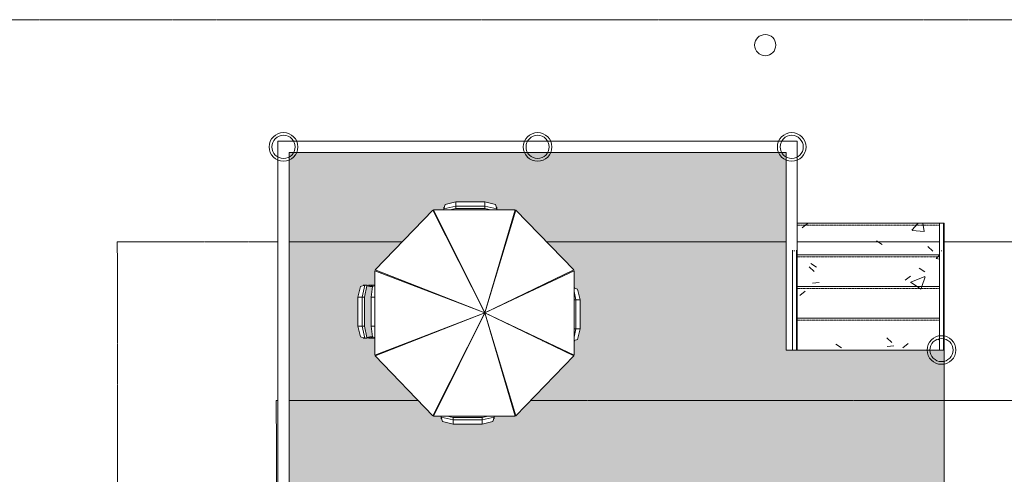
# Model space of a CAD drawing. Header units: inches. Extents: x -4136 to 1945, y -6639 to 12387.
# Tile 655 of 656: x -634 to -262, y 12097 to 12269. Entities that reach past the tile are written whole.
import ezdxf

# ---------------------------------------------------------------- set-up
doc = ezdxf.new("R2010")
doc.units = ezdxf.units.IN
doc.header["$MEASUREMENT"] = 0
for name, pattern in [('Double Dash 3_8_', [1, 0.375, -0.125, 0.125, -0.125, 0.125, -0.125]), ('Overhead 1_16_', [0.101562, 0.0625, -0.039062]), ('Trazo doble', [1.6875, 0.625, -0.1875, 0.25, -0.1875, 0.25, -0.1875])]:
    doc.linetypes.add(name, pattern=pattern)
for name, color, linetype, lineweight in [('A-FLOR', 7, 'Continuous', 9), ('A-FLOR-HRAL', 7, 'Continuous', 9), ('A-FLOR-PATT', 7, 'Continuous', 50), ('A-WALL', 7, 'Continuous', 9), ('C-PROP-LINE', 7, 'Trazo doble', 18), ('E-LITE-EQPM', 7, 'Continuous', 9), ('L-SITE', 7, 'Continuous', 9), ('S-FNDN', 7, 'Continuous', 9), ('S-STRS', 7, 'Continuous', 9)]:
    doc.layers.add(name, color=color, linetype=linetype, lineweight=lineweight)
pattern_1 = [(50, (0, 0), (55.0854, -4.81984), [5.76, -63.36]), (355, (0, 0), (-10.6557, 57.76853), [4.608, -50.688]), (100.451, (4.59, -0.4), (44.42947, 52.94866), [4.895, -53.848]), (46.184, (0, 15.36), (81.96444, -12.71212), [8.64, -95.04]), (96.636, (6.83, 14.3), (71.7815, 74.8124), [7.343, -80.772]), (351.184, (0, 15.36), (71.78195, 74.81243), [6.912, -76.032]), (21, (7.68, 11.52), (45.84207, -30.92146), [5.76, -63.36]), (326, (7.68, 11.52), (18.68706, 55.69148), [4.608, -50.688]), (71.451, (11.5, 8.943), (64.5289, 24.7701), [4.895, -53.848]), (37.5, (0, 0), (0.933895, 25.566816), [2.534, -47.539, 2.534, -48.922, -50.88]), (37.5, (0, 0), (0.933895, 25.566816), [-101.53, 2.534, -48.346]), (7.5, (0, 0), (20.20404, 30.2913), [2.534, -26.803, 2.534, -46.387, -19.392]), (7.5, (0, 0), (20.20404, 30.2913), [-78.259, 2.534, -16.858]), (327.5, (-17.126, 0), (40.997785, -1.732403), [2.534, -16.666, 2.534, -57.37, -79.488]), (327.5, (-17.126, 0), (40.997785, -1.732403), [-79.104, 2.534, -76.954]), (317.5, (-24.806, 0), (44.78888, 7.68784), [2.534, -22.426, 2.534, -37.248, -56.448]), (317.5, (-24.806, 0), (44.78888, 7.68784), [-64.742, 2.534, -53.914])]

# ---------------------------------------------------------------- blocks, each defined once
blk = doc.blocks.new('Family - ___-1878357-DIAMOND PIERS')
at = {"layer": 'C-PROP-LINE', "color": 254, "linetype": 'Double Dash 3_8_', "lineweight": 13, "true_color": 0xcccccc}
for p, q in [((-3989.61, 12268.69), (-1706.38, 12268.69)), ((-3929.52, 12184.69), (-3928.74, 11434.74)), ((-3929.52, 12184.69), (-3868.85, 12184.69)), ((-3864.6, 12184.69), (-3821.84, 12184.69)), ((-3782.71, 12184.69), (-3782.51, 12184.69)), ((-3767.33, 12184.69), (-3676.85, 12184.69)), ((-3672.6, 12184.69), (-3618.87, 12184.69)), ((-3617.37, 12184.69), (-2964.07, 12184.69)), ((-3869.45, 12124.69), (-3868.29, 11013.11)), ((-3869.45, 12124.69), (-3868.85, 12124.69)), ((-3864.6, 12124.69), (-3815.86, 12124.69)), ((-3807.35, 12124.69), (-3807.14, 12124.69)), ((-3780.89, 12124.69), (-3780.64, 12124.69)), ((-3773.31, 12124.69), (-2779.64, 12124.69))]:
    blk.add_line(p, q, dxfattribs=at)
blk = doc.blocks.new('Outdoor Table01 - 02ZUTB01_dwg-1294291-DIAMOND PIERS')
at = {"layer": 'L-SITE', "color": 254, "true_color": 0xcccccc}
for p, q in [((-11, 40.99), (-11.5, 39.37)), ((-7, 41.99), (-11, 40.99)), ((-7, 41.99), (4, 41.99)), ((-7, 41.99), (-7, 40.37)), ((4, 41.99), (8, 40.99)), ((4, 41.99), (4, 40.37)), ((8.5, 39.37), (8, 40.99)), ((-37.47, 16.26), (-15.64, 38.89)), ((4, 0), (-15.64, 38.89)), ((-15.38, 39), (4, 0)), ((-15.38, 39), (15.49, 39)), ((-7, 40.37), (-11.5, 39.37)), ((-11.42, 39.62), (-11.5, 40)), ((-11.5, 39.5), (-11.5, 40)), ((-11.5, 39.37), (-11.5, 39)), ((-11.42, 39), (-11.46, 39.24)), ((-7, 39.5), (-9.25, 39)), ((-7, 40.37), (4, 40.37)), ((-7, 40.37), (-7, 39.5)), ((4, 39.5), (-7, 39.5)), ((4, 40.37), (8.5, 39.37)), ((4, 40.37), (4, 39.5)), ((6.25, 39), (4, 39.5)), ((4, 0), (15.49, 39)), ((4, 0), (15.74, 38.89)), ((8.5, 40), (8.42, 39.62)), ((8.46, 39.24), (8.42, 39)), ((8.5, 39.5), (8.5, 40)), ((8.5, 39.37), (8.5, 39)), ((15.74, 38.89), (37.57, 16.26)), ((-11.5, 30.7), (-11.5, 31.19)), ((-7.56, 23.27), (-7.74, 23.24)), ((10.22, 20.61), (10.1, 20.71)), ((4, 0), (-37.57, 16)), ((-37.57, -16), (-37.57, 16)), ((4, 0), (-37.47, 16.26)), ((4, 0), (37.57, 16.26)), ((4, 0), (37.68, 16)), ((37.68, 16), (37.68, -16)), ((-43.99, 6), (-42.99, 10)), ((-41.37, 10.5), (-42.99, 10)), ((-42.37, 6), (-41.37, 10.5)), ((-41.5, 10.5), (-42, 10.5)), ((-42, 10.5), (-41.62, 10.42)), ((-40.56, 10.23), (-41.5, 6)), ((-41.37, 10.5), (-40.5, 10.5)), ((-38.5, 10), (-41.24, 10.46)), ((-40.56, 10.21), (-39.5, 10)), ((-40.5, 10.5), (-40.54, 10.34)), ((-39.7, 10.2), (-40, 10.5)), ((-40, 10.5), (-39, 10.5)), ((-38.5, 10), (-39.5, 10)), ((-38.5, 10), (-39, 10.5)), ((-39, 10.5), (-37.57, 10.5)), ((-39, 10.5), (-37.57, 10.5)), ((-38.5, 10), (-39, 6)), ((-37.57, 10.31), (-38.5, 10)), ((-23.32, 10.71), (-23.39, 10.54)), ((20.51, 7.84), (20.45, 7.97)), ((23.61, 9.5), (24, 9.5)), ((37.68, 9.44), (38, 9.5)), ((37.68, 9.5), (38, 9.5)), ((38.99, 9), (37.68, 9.4)), ((38.37, 5), (37.68, 8.11)), ((38.99, 9), (39.99, 5)), ((-43.99, -5), (-43.99, 6)), ((-43.99, 6), (-42.37, 6)), ((-42.37, -5), (-42.37, 6)), ((-42.37, 6), (-41.5, 6)), ((-41.5, 6), (-41.5, -5)), ((-39, 6), (-39, -5)), ((-37.57, 6), (-39, 6)), ((38.37, 5), (37.68, 5)), ((39.99, 5), (38.37, 5)), ((38.37, 5), (38.37, -6)), ((39.99, 5), (39.99, -6)), ((4, 0), (-37.57, -16)), ((4, 0), (-37.47, -16.26)), ((4, 0), (-15.64, -38.89)), ((4, 0), (-15.38, -39)), ((4, 0), (15.49, -39)), ((4, 0), (37.68, -16)), ((4, 0), (37.57, -16.26)), ((4, 0), (15.74, -38.89)), ((-43.99, -5), (-42.99, -9)), ((-43.99, -5), (-42.37, -5)), ((-42.37, -5), (-41.37, -9.5)), ((-42.37, -5), (-41.5, -5)), ((-41.5, -5), (-40.56, -9.23)), ((-39, -5), (-38.5, -9)), ((-39, -5), (-37.57, -5)), ((38.37, -6), (37.68, -9.11)), ((38.37, -6), (37.68, -6)), ((39.99, -6), (38.37, -6)), ((39.99, -6), (38.99, -10)), ((-42.99, -9), (-41.37, -9.5)), ((-41.62, -9.42), (-42, -9.5)), ((-41.5, -9.5), (-42, -9.5)), ((-41.37, -9.5), (-40.5, -9.5)), ((-38.5, -9), (-41.24, -9.46)), ((-39.5, -9), (-40.56, -9.21)), ((-40.54, -9.34), (-40.5, -9.5)), ((-40, -9.5), (-39.7, -9.2)), ((-39, -9.5), (-40, -9.5)), ((-39.5, -9), (-38.5, -9)), ((-39, -9.5), (-38.5, -9)), ((-37.57, -9.5), (-39, -9.5)), ((-37.57, -9.5), (-39, -9.5)), ((-37.57, -9.31), (-38.5, -9)), ((-23.39, -10.54), (-23.32, -10.71)), ((20.45, -7.97), (20.51, -7.84)), ((25.68, -10.5), (26.1, -10.5)), ((38.99, -10), (37.68, -10.4)), ((38, -10.5), (37.68, -10.44)), ((37.68, -10.5), (38, -10.5)), ((-15.64, -38.89), (-37.47, -16.26)), ((37.57, -16.26), (15.74, -38.89)), ((10.1, -20.71), (10.22, -20.61)), ((-8, -23.77), (-8, -24.14)), ((-7.74, -23.24), (-7.56, -23.27)), ((-12.5, -32.68), (-12.5, -33.2)), ((15.49, -39), (-15.38, -39)), ((-12.5, -39.37), (-12.5, -39)), ((-12, -40.99), (-12.5, -39.37)), ((-8, -40.37), (-12.5, -39.37)), ((-12.5, -39.5), (-12.5, -40)), ((-12.5, -40), (-12.42, -39.62)), ((-12.42, -39), (-12.46, -39.24)), ((-10.25, -39), (-8, -39.5)), ((-8, -39.5), (3, -39.5)), ((-8, -40.37), (-8, -39.5)), ((3, -40.37), (-8, -40.37)), ((-8, -41.99), (-8, -40.37)), ((3, -39.5), (5.25, -39)), ((3, -40.37), (7.5, -39.37)), ((3, -40.37), (3, -39.5)), ((3, -41.99), (3, -40.37)), ((7, -40.99), (7.5, -39.37)), ((7.42, -39), (7.46, -39.24)), ((7.42, -39.62), (7.5, -40)), ((7.5, -39.37), (7.5, -39)), ((7.5, -39.5), (7.5, -39.5)), ((7.5, -39.5), (7.5, -40)), ((-8, -41.99), (-12, -40.99)), ((3, -41.99), (-8, -41.99)), ((7, -40.99), (3, -41.99))]:
    blk.add_line(p, q, dxfattribs=at)
blk = doc.blocks.new('Outdoor Table01 - Outdoor Table01-1294297-DIAMOND PIERS')
blk.add_blockref('Outdoor Table01 - 02ZUTB01_dwg-1294291-DIAMOND PIERS', (0, 0))
blk = doc.blocks.new('Tipo de barandal superior - Barandal superior_interno_-1916969-DIAMOND PIERS')
at = {"layer": 'A-FLOR-HRAL', "color": 254, "true_color": 0xcccccc}
for p, q in [((-3674.47, 12181.56), (-3674.47, 12179.62)), ((-3672.97, 12179.62), (-3672.97, 12181.56))]:
    blk.add_line(p, q, dxfattribs=at)
at = {"layer": 'A-FLOR-HRAL', "color": 254, "true_color": 0xcccccc, "flags": 128}
blk.add_lwpolyline([(-3673.58, 12181.27), (-3673.72, 12181.3), (-3673.87, 12181.27)], dxfattribs=at)
blk = doc.blocks.new('Tipo de barandal superior - Barandal superior_interno_-V4-DIAMOND PIERS')
at = {"layer": 'A-FLOR-HRAL', "color": 254, "true_color": 0xcccccc}
for p, q in [((-3674.47, 12181.3), (-3674.47, 12143.79)), ((-3672.97, 12181.3), (-3672.97, 12143.79)), ((-3672.97, 12143.79), (-3674.47, 12143.79))]:
    blk.add_line(p, q, dxfattribs=at)
blk = doc.blocks.new('Tipo de barandal superior - Barandal superior_interno_-1916980-DIAMOND PIERS')
at = {"layer": 'A-FLOR-HRAL', "color": 254, "true_color": 0xcccccc}
for p, q in [((-3618.87, 12191.79), (-3618.87, 12179.62)), ((-3617.37, 12179.62), (-3617.37, 12191.79))]:
    blk.add_line(p, q, dxfattribs=at)
at = {"layer": 'A-FLOR-HRAL', "color": 254, "true_color": 0xcccccc, "flags": 128}
blk.add_lwpolyline([(-3617.98, 12181.27), (-3618.12, 12181.3), (-3618.27, 12181.27)], dxfattribs=at)
blk = doc.blocks.new('Tipo de barandal superior - Barandal superior_interno_-V5-DIAMOND PIERS')
at = {"layer": 'A-FLOR-HRAL', "color": 254, "true_color": 0xcccccc}
for p, q in [((-3617.37, 12191.79), (-3618.87, 12191.79)), ((-3618.87, 12191.79), (-3618.87, 12143.79)), ((-3617.37, 12191.79), (-3617.37, 12143.79)), ((-3617.37, 12143.79), (-3618.87, 12143.79))]:
    blk.add_line(p, q, dxfattribs=at)
blk = doc.blocks.new('Pathway_Cooper_McGraw-Edison _BSC-BRC_Round - Pathway_Cooper_McGraw-Edison _BSC-BRC_Round-2028611-DIAMOND PIERS')
at = {"layer": 'E-LITE-EQPM', "color": 254, "true_color": 0xcccccc}
for start, end in [(360, 180), (180, 360)]:
    blk.add_arc((0, 0), 4, start, end, dxfattribs=at)
blk = doc.blocks.new('CTR - 1st Phase - Shell_rvt-2-DIAMOND PIERS')
at = {"layer": 'A-FLOR-PATT', "lineweight": 9, "true_color": 0xd7d7d7}
h = blk.add_hatch(dxfattribs=at)
h.set_pattern_fill('FP_33', color=254, style=0, pattern_type=2)
h.set_pattern_definition([(0, (-2997.02, 11101.99), (-120, 76.8), [0.392, -119.607]), (0, (-2997.02, 11102.386), (-120, 76.8), [0.392, -119.607]), (0, (-2997.02, 11111.59), (-120, 76.8), [0.392, -119.607]), (0, (-2997.02, 11111.986), (-120, 76.8), [0.392, -119.607]), (0, (-2997.02, 11121.19), (-120, 76.8), [0.392, -119.607]), (0, (-2997.02, 11121.586), (-120, 76.8), [0.392, -119.607]), (0, (-2997.02, 11130.79), (-120, 76.8), [0.392, -119.607]), (0, (-2997.02, 11131.186), (-120, 76.8), [0.392, -119.607]), (0, (-2997.02, 11140.39), (-120, 76.8), [0.392, -119.607]), (0, (-2997.02, 11140.786), (-120, 76.8), [0.392, -119.607]), (0, (-2997.02, 11149.99), (-120, 76.8), [0.392, -119.607]), (0, (-2997.02, 11150.386), (-120, 76.8), [0.392, -119.607]), (0, (-2997.02, 11159.59), (-120, 76.8), [0.392, -119.607]), (0, (-2997.02, 11159.986), (-120, 76.8), [0.392, -119.607]), (0, (-2997.02, 11169.19), (-120, 76.8), [0.392, -119.607]), (0, (-2997.02, 11169.586), (-120, 76.8), [0.392, -119.607]), (0, (-2977.02, 11101.99), (-120, 76.8), [0.392, -119.607]), (0, (-2977.02, 11102.386), (-120, 76.8), [0.392, -119.607]), (0, (-2977.02, 11111.59), (-120, 76.8), [0.392, -119.607]), (0, (-2977.02, 11111.986), (-120, 76.8), [0.392, -119.607]), (0, (-2977.02, 11121.19), (-120, 76.8), [0.392, -119.607]), (0, (-2977.02, 11121.586), (-120, 76.8), [0.392, -119.607]), (0, (-2977.02, 11130.79), (-120, 76.8), [0.392, -119.607]), (0, (-2977.02, 11131.186), (-120, 76.8), [0.392, -119.607]), (0, (-2977.02, 11140.39), (-120, 76.8), [0.392, -119.607]), (0, (-2977.02, 11140.786), (-120, 76.8), [0.392, -119.607]), (0, (-2977.02, 11149.99), (-120, 76.8), [0.392, -119.607]), (0, (-2977.02, 11150.386), (-120, 76.8), [0.392, -119.607]), (0, (-2977.02, 11159.59), (-120, 76.8), [0.392, -119.607]), (0, (-2977.02, 11159.986), (-120, 76.8), [0.392, -119.607]), (0, (-2977.02, 11169.19), (-120, 76.8), [0.392, -119.607]), (0, (-2977.02, 11169.586), (-120, 76.8), [0.392, -119.607]), (0, (-2957.02, 11101.99), (-120, 76.8), [0.392, -119.607]), (0, (-2957.02, 11102.386), (-120, 76.8), [0.392, -119.607]), (0, (-2957.02, 11111.59), (-120, 76.8), [0.392, -119.607]), (0, (-2957.02, 11111.986), (-120, 76.8), [0.392, -119.607]), (0, (-2957.02, 11121.19), (-120, 76.8), [0.392, -119.607]), (0, (-2957.02, 11121.586), (-120, 76.8), [0.392, -119.607]), (0, (-2957.02, 11130.79), (-120, 76.8), [0.392, -119.607]), (0, (-2957.02, 11131.186), (-120, 76.8), [0.392, -119.607]), (0, (-2957.02, 11140.39), (-120, 76.8), [0.392, -119.607]), (0, (-2957.02, 11140.786), (-120, 76.8), [0.392, -119.607]), (0, (-2957.02, 11149.99), (-120, 76.8), [0.392, -119.607]), (0, (-2957.02, 11150.386), (-120, 76.8), [0.392, -119.607]), (0, (-2957.02, 11159.59), (-120, 76.8), [0.392, -119.607]), (0, (-2957.02, 11159.986), (-120, 76.8), [0.392, -119.607]), (0, (-2957.02, 11169.19), (-120, 76.8), [0.392, -119.607]), (0, (-2957.02, 11169.586), (-120, 76.8), [0.392, -119.607]), (0, (-2937.02, 11101.99), (-120, 76.8), [0.392, -119.607]), (0, (-2937.02, 11102.386), (-120, 76.8), [0.392, -119.607]), (0, (-2937.02, 11111.59), (-120, 76.8), [0.392, -119.607]), (0, (-2937.02, 11111.986), (-120, 76.8), [0.392, -119.607]), (0, (-2937.02, 11121.19), (-120, 76.8), [0.392, -119.607]), (0, (-2937.02, 11121.586), (-120, 76.8), [0.392, -119.607]), (0, (-2937.02, 11130.79), (-120, 76.8), [0.392, -119.607]), (0, (-2937.02, 11131.186), (-120, 76.8), [0.392, -119.607]), (0, (-2937.02, 11140.39), (-120, 76.8), [0.392, -119.607]), (0, (-2937.02, 11140.786), (-120, 76.8), [0.392, -119.607]), (0, (-2937.02, 11149.99), (-120, 76.8), [0.392, -119.607]), (0, (-2937.02, 11150.386), (-120, 76.8), [0.392, -119.607]), (0, (-2937.02, 11159.59), (-120, 76.8), [0.392, -119.607]), (0, (-2937.02, 11159.986), (-120, 76.8), [0.392, -119.607]), (0, (-2937.02, 11169.19), (-120, 76.8), [0.392, -119.607]), (0, (-2937.02, 11169.586), (-120, 76.8), [0.392, -119.607]), (0, (-2917.02, 11101.99), (-120, 76.8), [0.392, -119.607]), (0, (-2917.02, 11102.386), (-120, 76.8), [0.392, -119.607]), (0, (-2917.02, 11111.59), (-120, 76.8), [0.392, -119.607]), (0, (-2917.02, 11111.986), (-120, 76.8), [0.392, -119.607]), (0, (-2917.02, 11121.19), (-120, 76.8), [0.392, -119.607]), (0, (-2917.02, 11121.586), (-120, 76.8), [0.392, -119.607]), (0, (-2917.02, 11130.79), (-120, 76.8), [0.392, -119.607]), (0, (-2917.02, 11131.186), (-120, 76.8), [0.392, -119.607]), (0, (-2917.02, 11140.39), (-120, 76.8), [0.392, -119.607]), (0, (-2917.02, 11140.786), (-120, 76.8), [0.392, -119.607]), (0, (-2917.02, 11149.99), (-120, 76.8), [0.392, -119.607]), (0, (-2917.02, 11150.386), (-120, 76.8), [0.392, -119.607]), (0, (-2917.02, 11159.59), (-120, 76.8), [0.392, -119.607]), (0, (-2917.02, 11159.986), (-120, 76.8), [0.392, -119.607]), (0, (-2917.02, 11169.19), (-120, 76.8), [0.392, -119.607]), (0, (-2917.02, 11169.586), (-120, 76.8), [0.392, -119.607]), (0, (-2897.02, 11101.99), (-120, 76.8), [0.392, -119.607]), (0, (-2897.02, 11102.386), (-120, 76.8), [0.392, -119.607]), (0, (-2897.02, 11111.59), (-120, 76.8), [0.392, -119.607]), (0, (-2897.02, 11111.986), (-120, 76.8), [0.392, -119.607]), (0, (-2897.02, 11121.19), (-120, 76.8), [0.392, -119.607]), (0, (-2897.02, 11121.586), (-120, 76.8), [0.392, -119.607]), (0, (-2897.02, 11130.79), (-120, 76.8), [0.392, -119.607]), (0, (-2897.02, 11131.186), (-120, 76.8), [0.392, -119.607]), (0, (-2897.02, 11140.39), (-120, 76.8), [0.392, -119.607]), (0, (-2897.02, 11140.786), (-120, 76.8), [0.392, -119.607]), (0, (-2897.02, 11149.99), (-120, 76.8), [0.392, -119.607]), (0, (-2897.02, 11150.386), (-120, 76.8), [0.392, -119.607]), (0, (-2897.02, 11159.59), (-120, 76.8), [0.392, -119.607]), (0, (-2897.02, 11159.986), (-120, 76.8), [0.392, -119.607]), (0, (-2897.02, 11169.19), (-120, 76.8), [0.392, -119.607]), (0, (-2897.02, 11169.586), (-120, 76.8), [0.392, -119.607]), (90, (-3003.47, 11116.59), (-120, 7e-15), [9.6, -67.2]), (90, (-2997.02, 11101.99), (-120, 7e-15), [0.392, -76.407]), (90, (-2997.02, 11111.59), (-120, 7e-15), [0.392, -76.407]), (90, (-2997.02, 11121.19), (-120, 7e-15), [0.392, -76.407]), (90, (-2997.02, 11130.79), (-120, 7e-15), [0.392, -76.407]), (90, (-2997.02, 11140.39), (-120, 7e-15), [0.392, -76.407]), (90, (-2997.02, 11149.99), (-120, 7e-15), [0.392, -76.407]), (90, (-2997.02, 11159.59), (-120, 7e-15), [0.392, -76.407]), (90, (-2997.02, 11169.19), (-120, 7e-15), [0.392, -76.407]), (90, (-2996.63, 11101.99), (-120, 7e-15), [0.392, -76.407]), (90, (-2996.63, 11111.59), (-120, 7e-15), [0.392, -76.407]), (90, (-2996.63, 11121.19), (-120, 7e-15), [0.392, -76.407]), (90, (-2996.63, 11130.79), (-120, 7e-15), [0.392, -76.407]), (90, (-2996.63, 11140.39), (-120, 7e-15), [0.392, -76.407]), (90, (-2996.63, 11149.99), (-120, 7e-15), [0.392, -76.407]), (90, (-2996.63, 11159.59), (-120, 7e-15), [0.392, -76.407]), (90, (-2996.63, 11169.19), (-120, 7e-15), [0.392, -76.407]), (90, (-2987.32, 11135.79), (-120, 7e-15), [9.6, -67.2]), (90, (-2987.32, 11164.59), (-120, 7e-15), [9.6, -67.2]), (90, (-2977.02, 11101.99), (-120, 7e-15), [0.392, -76.407]), (90, (-2977.02, 11111.59), (-120, 7e-15), [0.392, -76.407]), (90, (-2977.02, 11121.19), (-120, 7e-15), [0.392, -76.407]), (90, (-2977.02, 11130.79), (-120, 7e-15), [0.392, -76.407]), (90, (-2977.02, 11140.39), (-120, 7e-15), [0.392, -76.407]), (90, (-2977.02, 11149.99), (-120, 7e-15), [0.392, -76.407]), (90, (-2977.02, 11159.59), (-120, 7e-15), [0.392, -76.407]), (90, (-2977.02, 11169.19), (-120, 7e-15), [0.392, -76.407]), (90, (-2976.63, 11101.99), (-120, 7e-15), [0.392, -76.407]), (90, (-2976.63, 11111.59), (-120, 7e-15), [0.392, -76.407]), (90, (-2976.63, 11121.19), (-120, 7e-15), [0.392, -76.407]), (90, (-2976.63, 11130.79), (-120, 7e-15), [0.392, -76.407]), (90, (-2976.63, 11140.39), (-120, 7e-15), [0.392, -76.407]), (90, (-2976.63, 11149.99), (-120, 7e-15), [0.392, -76.407]), (90, (-2976.63, 11159.59), (-120, 7e-15), [0.392, -76.407]), (90, (-2976.63, 11169.19), (-120, 7e-15), [0.392, -76.407]), (90, (-2957.02, 11101.99), (-120, 7e-15), [0.392, -76.407]), (90, (-2957.02, 11111.59), (-120, 7e-15), [0.392, -76.407]), (90, (-2957.02, 11121.19), (-120, 7e-15), [0.392, -76.407]), (90, (-2957.02, 11130.79), (-120, 7e-15), [0.392, -76.407]), (90, (-2957.02, 11140.39), (-120, 7e-15), [0.392, -76.407]), (90, (-2957.02, 11149.99), (-120, 7e-15), [0.392, -76.407]), (90, (-2957.02, 11159.59), (-120, 7e-15), [0.392, -76.407]), (90, (-2957.02, 11169.19), (-120, 7e-15), [0.392, -76.407]), (90, (-2956.63, 11101.99), (-120, 7e-15), [0.392, -76.407]), (90, (-2956.63, 11111.59), (-120, 7e-15), [0.392, -76.407]), (90, (-2956.63, 11121.19), (-120, 7e-15), [0.392, -76.407]), (90, (-2956.63, 11130.79), (-120, 7e-15), [0.392, -76.407]), (90, (-2956.63, 11140.39), (-120, 7e-15), [0.392, -76.407]), (90, (-2956.63, 11149.99), (-120, 7e-15), [0.392, -76.407]), (90, (-2956.63, 11159.59), (-120, 7e-15), [0.392, -76.407]), (90, (-2956.63, 11169.19), (-120, 7e-15), [0.392, -76.407]), (90, (-2946.77, 11106.99), (-120, 7e-15), [9.6, -67.2]), (90, (-2946.77, 11145.39), (-120, 7e-15), [9.6, -67.2]), (90, (-2937.02, 11101.99), (-120, 7e-15), [0.392, -76.407]), (90, (-2937.02, 11111.59), (-120, 7e-15), [0.392, -76.407]), (90, (-2937.02, 11121.19), (-120, 7e-15), [0.392, -76.407]), (90, (-2937.02, 11130.79), (-120, 7e-15), [0.392, -76.407]), (90, (-2937.02, 11140.39), (-120, 7e-15), [0.392, -76.407]), (90, (-2937.02, 11149.99), (-120, 7e-15), [0.392, -76.407]), (90, (-2937.02, 11159.59), (-120, 7e-15), [0.392, -76.407]), (90, (-2937.02, 11169.19), (-120, 7e-15), [0.392, -76.407]), (90, (-2936.63, 11101.99), (-120, 7e-15), [0.392, -76.407]), (90, (-2936.63, 11111.59), (-120, 7e-15), [0.392, -76.407]), (90, (-2936.63, 11121.19), (-120, 7e-15), [0.392, -76.407]), (90, (-2936.63, 11130.79), (-120, 7e-15), [0.392, -76.407]), (90, (-2936.63, 11140.39), (-120, 7e-15), [0.392, -76.407]), (90, (-2936.63, 11149.99), (-120, 7e-15), [0.392, -76.407]), (90, (-2936.63, 11159.59), (-120, 7e-15), [0.392, -76.407]), (90, (-2936.63, 11169.19), (-120, 7e-15), [0.392, -76.407]), (90, (-2925.94, 11126.19), (-120, 7e-15), [9.6, -67.2]), (90, (-2917.02, 11101.99), (-120, 7e-15), [0.392, -76.407]), (90, (-2917.02, 11111.59), (-120, 7e-15), [0.392, -76.407]), (90, (-2917.02, 11121.19), (-120, 7e-15), [0.392, -76.407]), (90, (-2917.02, 11130.79), (-120, 7e-15), [0.392, -76.407]), (90, (-2917.02, 11140.39), (-120, 7e-15), [0.392, -76.407]), (90, (-2917.02, 11149.99), (-120, 7e-15), [0.392, -76.407]), (90, (-2917.02, 11159.59), (-120, 7e-15), [0.392, -76.407]), (90, (-2917.02, 11169.19), (-120, 7e-15), [0.392, -76.407]), (90, (-2916.63, 11101.99), (-120, 7e-15), [0.392, -76.407]), (90, (-2916.63, 11111.59), (-120, 7e-15), [0.392, -76.407]), (90, (-2916.63, 11121.19), (-120, 7e-15), [0.392, -76.407]), (90, (-2916.63, 11130.79), (-120, 7e-15), [0.392, -76.407]), (90, (-2916.63, 11140.39), (-120, 7e-15), [0.392, -76.407]), (90, (-2916.63, 11149.99), (-120, 7e-15), [0.392, -76.407]), (90, (-2916.63, 11159.59), (-120, 7e-15), [0.392, -76.407]), (90, (-2916.63, 11169.19), (-120, 7e-15), [0.392, -76.407]), (90, (-2905.27, 11097.39), (-120, 7e-15), [9.6, -67.2]), (90, (-2905.27, 11154.99), (-120, 7e-15), [9.6, -67.2]), (90, (-2897.02, 11101.99), (-120, 7e-15), [0.392, -76.407]), (90, (-2897.02, 11111.59), (-120, 7e-15), [0.392, -76.407]), (90, (-2897.02, 11121.19), (-120, 7e-15), [0.392, -76.407]), (90, (-2897.02, 11130.79), (-120, 7e-15), [0.392, -76.407]), (90, (-2897.02, 11140.39), (-120, 7e-15), [0.392, -76.407]), (90, (-2897.02, 11149.99), (-120, 7e-15), [0.392, -76.407]), (90, (-2897.02, 11159.59), (-120, 7e-15), [0.392, -76.407]), (90, (-2897.02, 11169.19), (-120, 7e-15), [0.392, -76.407]), (90, (-2896.63, 11101.99), (-120, 7e-15), [0.392, -76.407]), (90, (-2896.63, 11111.59), (-120, 7e-15), [0.392, -76.407]), (90, (-2896.63, 11121.19), (-120, 7e-15), [0.392, -76.407]), (90, (-2896.63, 11130.79), (-120, 7e-15), [0.392, -76.407]), (90, (-2896.63, 11140.39), (-120, 7e-15), [0.392, -76.407]), (90, (-2896.63, 11149.99), (-120, 7e-15), [0.392, -76.407]), (90, (-2896.63, 11159.59), (-120, 7e-15), [0.392, -76.407]), (90, (-2896.63, 11169.19), (-120, 7e-15), [0.392, -76.407]), (180, (-2892.324, 11097.39), (-120, 76.8), [120, 0, 0, 0]), (180, (-2892.324, 11106.99), (-120, 76.8), [120, 0, 0, 0]), (180, (-2892.324, 11116.59), (-120, 76.8), [120, 0, 0, 0]), (180, (-2892.324, 11126.19), (-120, 76.8), [120, 0, 0, 0]), (180, (-2892.324, 11135.79), (-120, 76.8), [120, 0, 0, 0]), (180, (-2892.324, 11145.39), (-120, 76.8), [120, 0, 0, 0]), (180, (-2892.324, 11154.99), (-120, 76.8), [120, 0, 0, 0]), (180, (-2892.324, 11164.59), (-120, 76.8), [120, 0, 0, 0])])
h.paths.add_polyline_path([(-3831.32, 9941.31), (-3829.32, 9941.31), (-3829.32, 10009.09), (-3831.82, 10009.09), (-3831.82, 10051.36), (-3832.32, 10051.36), (-3832.32, 10089.39), (-3831.82, 10089.39), (-3831.82, 10127.98), (-3832.32, 10127.98), (-3832.32, 10166), (-3831.82, 10166), (-3831.82, 10166.38), (-3832.32, 10166.38), (-3832.32, 10204.4), (-3831.82, 10204.4), (-3831.82, 10223.79), (-3885.92, 10223.79), (-3885.92, 10166.19), (-3960.6, 10166.19), (-3960.6, 9943.44), (-3831.32, 9943.44)], flags=0)
h.paths.add_polyline_path([(-3946.48, 10021.79), (-3946.98, 10025.79), (-3946.98, 10036.79), (-3946.48, 10040.79), (-3947.48, 10040.79), (-3948.54, 10041), (-3949.48, 10036.79), (-3949.48, 10025.79), (-3948.48, 10021.59), (-3947.48, 10021.79), (-3946.98, 10021.79)], flags=0)
h.paths.add_polyline_path([(-3914.98, 9989.8), (-3918.98, 9990.8), (-3919.4, 9992.17), (-3919.48, 9991.79), (-3919.48, 9992.79), (-3923.36, 9992.79), (-3919.48, 10000.6), (-3919.48, 10001.09), (-3923.62, 9992.9), (-3945.45, 10015.53), (-3931.3, 10021.08), (-3931.37, 10021.25), (-3945.55, 10015.79), (-3945.55, 10021.48), (-3946.48, 10021.79), (-3946.98, 10021.29), (-3947.98, 10021.29), (-3947.68, 10021.59), (-3948.52, 10021.45), (-3948.48, 10021.29), (-3949.6, 10021.37), (-3950.97, 10021.79), (-3951.97, 10025.79), (-3951.97, 10036.79), (-3950.97, 10040.79), (-3949.6, 10041.21), (-3949.98, 10041.29), (-3948.48, 10041.29), (-3948.48, 10041.12), (-3947.68, 10040.99), (-3947.98, 10041.29), (-3946.98, 10041.29), (-3946.48, 10040.79), (-3945.55, 10041.1), (-3945.55, 10047.79), (-3931.37, 10042.33), (-3931.3, 10042.5), (-3945.45, 10048.05), (-3923.62, 10070.68), (-3920.48, 10064.47), (-3920.48, 10064.99), (-3923.36, 10070.79), (-3920.48, 10070.79), (-3920.4, 10071.41), (-3919.98, 10072.77), (-3915.98, 10073.77), (-3904.98, 10073.77), (-3900.98, 10072.77), (-3900.56, 10071.41), (-3900.48, 10071.79), (-3900.48, 10070.79), (-3892.49, 10070.79), (-3897.88, 10052.5), (-3897.76, 10052.4), (-3892.24, 10070.68), (-3870.41, 10048.05), (-3882.3, 10042.29), (-3881.88, 10042.29), (-3870.3, 10047.79), (-3870.3, 10042.29), (-3870.3, 10042.23), (-3870.3, 10042.19), (-3868.99, 10041.79), (-3867.99, 10037.79), (-3867.99, 10026.79), (-3868.99, 10022.79), (-3870.3, 10022.35), (-3870.3, 10022.29), (-3870.3, 10015.79), (-3883.98, 10022.29), (-3884.37, 10022.29), (-3870.41, 10015.53), (-3892.24, 9992.9), (-3897.76, 10011.18), (-3897.86, 10011), (-3892.49, 9992.79), (-3899.48, 9992.79), (-3899.56, 9992.17), (-3899.98, 9990.8), (-3903.98, 9989.8)], flags=0)
h.paths.add_polyline_path([(-3903.98, 9992.29), (-3901.73, 9992.79), (-3917.23, 9992.79), (-3914.98, 9992.29), (-3909.33, 9992.29)], flags=0)
h.paths.add_polyline_path([(-3915.98, 10070.79), (-3902.73, 10070.79), (-3904.98, 10071.29), (-3915.98, 10071.29), (-3918.23, 10070.79)], flags=0)
h.paths.add_polyline_path([(-3885.92, 10818.99), (-3831.82, 10818.99), (-3831.82, 10857.76), (-3832.32, 10857.76), (-3832.32, 10895.79), (-3831.82, 10895.79), (-3831.82, 10972.59), (-3832.32, 10972.59), (-3832.32, 11008.86), (-3960.6, 11008.86), (-3960.6, 10878.71), (-3885.92, 10878.71), (-3885.92, 10819.24)], flags=0)
h.paths.add_polyline_path([(-3953.14, 10956.19), (-3953.64, 10960.19), (-3953.64, 10971.19), (-3953.14, 10975.19), (-3954.14, 10975.19), (-3955.2, 10975.4), (-3956.14, 10971.19), (-3956.14, 10960.19), (-3955.14, 10955.99), (-3954.14, 10956.19), (-3953.64, 10956.19)], flags=0)
h.paths.add_polyline_path([(-3921.64, 10924.2), (-3925.64, 10925.2), (-3926.06, 10926.57), (-3926.14, 10926.19), (-3926.14, 10927.19), (-3930.02, 10927.19), (-3926.14, 10935), (-3926.14, 10935.49), (-3930.27, 10927.3), (-3952.1, 10949.93), (-3937.95, 10955.48), (-3938.03, 10955.65), (-3952.21, 10950.19), (-3952.21, 10955.88), (-3953.14, 10956.19), (-3953.64, 10955.69), (-3954.64, 10955.69), (-3954.34, 10955.99), (-3955.17, 10955.85), (-3955.14, 10955.69), (-3956.25, 10955.77), (-3957.62, 10956.19), (-3958.62, 10960.19), (-3958.62, 10971.19), (-3957.62, 10975.19), (-3956.25, 10975.61), (-3956.64, 10975.69), (-3955.14, 10975.69), (-3955.14, 10975.52), (-3954.34, 10975.39), (-3954.64, 10975.69), (-3953.64, 10975.69), (-3953.14, 10975.19), (-3952.21, 10975.5), (-3952.21, 10982.19), (-3938.03, 10976.73), (-3937.95, 10976.9), (-3952.1, 10982.45), (-3930.27, 11005.08), (-3927.14, 10998.87), (-3927.14, 10999.39), (-3930.02, 11005.19), (-3927.14, 11005.19), (-3927.06, 11005.81), (-3926.64, 11007.17), (-3922.64, 11008.17), (-3911.64, 11008.17), (-3907.64, 11007.17), (-3907.21, 11005.81), (-3907.14, 11006.19), (-3907.14, 11005.19), (-3899.15, 11005.19), (-3904.54, 10986.9), (-3904.41, 10986.8), (-3898.89, 11005.08), (-3877.06, 10982.45), (-3888.96, 10976.69), (-3888.54, 10976.69), (-3876.96, 10982.19), (-3876.96, 10976.69), (-3876.96, 10976.63), (-3876.96, 10976.59), (-3875.65, 10976.19), (-3874.65, 10972.19), (-3874.65, 10961.19), (-3875.65, 10957.19), (-3876.96, 10956.75), (-3876.96, 10956.69), (-3876.96, 10950.19), (-3890.64, 10956.69), (-3891.03, 10956.69), (-3877.06, 10949.93), (-3898.89, 10927.3), (-3904.41, 10945.58), (-3904.51, 10945.4), (-3899.15, 10927.19), (-3906.14, 10927.19), (-3906.21, 10926.57), (-3906.64, 10925.2), (-3910.64, 10924.2), (-3913.13, 10924.2)], flags=0)
h.paths.add_polyline_path([(-3921.64, 10926.69), (-3910.64, 10926.69), (-3908.39, 10927.19), (-3923.89, 10927.19), (-3922.06, 10926.78)], flags=0)
h.paths.add_polyline_path([(-3910.64, 11005.19), (-3909.39, 11005.19), (-3911.64, 11005.69), (-3922.64, 11005.69), (-3924.89, 11005.19), (-3911.64, 11005.19)], flags=0)
h.paths.add_polyline_path([(-3831.82, 12087.19), (-3831.82, 12089.69), (-3789.42, 12089.69), (-3789.42, 12090.19), (-3751.4, 12090.19), (-3751.4, 12089.69), (-3674.54, 12089.69), (-3674.54, 12090.19), (-3636.51, 12090.19), (-3636.51, 12089.69), (-3617.12, 12089.69), (-3617.12, 12143.79), (-3676.85, 12143.79), (-3676.85, 12218.46), (-3864.6, 12218.46), (-3864.6, 12088.59), (-3847.52, 12088.59), (-3847.52, 12087.19)], flags=0)
h.paths.add_polyline_path([(-2090.58, 12087.19), (-2061.92, 12087.19), (-2061.92, 12124.69), (-2064.05, 12124.69), (-2064.05, 12218.46), (-2309.4, 12218.46), (-2309.4, 12143.79), (-2369.12, 12143.79), (-2369.12, 12089.69), (-2349.74, 12089.69), (-2349.74, 12090.19), (-2311.71, 12090.19), (-2311.71, 12089.69), (-2311.34, 12089.69), (-2311.34, 12090.19), (-2273.31, 12090.19), (-2273.31, 12089.69), (-2176.94, 12089.69), (-2176.94, 12090.19), (-2138.91, 12090.19), (-2138.91, 12089.69), (-2096.82, 12089.69), (-2096.82, 12087.19)], flags=0)
h.paths.add_polyline_path([(-2640.32, 12089.69), (-2632.32, 12089.69), (-2632.32, 12143.79), (-2716.85, 12143.79), (-2716.85, 12218.46), (-2904.6, 12218.46), (-2904.6, 12143.79), (-2964.32, 12143.79), (-2964.32, 12089.69), (-2868.14, 12089.69), (-2868.14, 12090.19), (-2830.11, 12090.19), (-2830.11, 12089.69), (-2791.34, 12089.69), (-2791.34, 12090.19), (-2753.31, 12090.19), (-2753.31, 12089.69), (-2689.01, 12089.69), (-2689.01, 12124.69), (-2687.26, 12124.69), (-2687.26, 12089.69), (-2643.61, 12089.69)], flags=0)
h.paths.add_polyline_path([(-3833.14, 12148.79), (-3833.64, 12152.79), (-3833.64, 12163.79), (-3833.14, 12167.79), (-3834.14, 12167.79), (-3835.2, 12168), (-3836.14, 12163.79), (-3836.14, 12152.79), (-3835.14, 12148.59), (-3834.14, 12148.79), (-3833.64, 12148.79)], flags=0)
h.paths.add_polyline_path([(-3791.64, 12115.8), (-3802.64, 12115.8), (-3806.64, 12116.8), (-3807.06, 12118.17), (-3807.14, 12117.79), (-3807.14, 12118.79), (-3810.02, 12118.79), (-3807.14, 12124.59), (-3807.14, 12125.11), (-3810.27, 12118.9), (-3832.1, 12141.53), (-3817.95, 12147.08), (-3818.03, 12147.25), (-3832.21, 12141.79), (-3832.21, 12148.48), (-3833.14, 12148.79), (-3833.64, 12148.29), (-3834.64, 12148.29), (-3834.34, 12148.59), (-3835.17, 12148.45), (-3835.14, 12148.29), (-3836.25, 12148.37), (-3837.62, 12148.79), (-3838.62, 12152.79), (-3838.62, 12163.79), (-3837.62, 12167.79), (-3836.25, 12168.21), (-3836.64, 12168.29), (-3835.14, 12168.29), (-3835.14, 12168.12), (-3834.34, 12167.99), (-3834.64, 12168.29), (-3833.64, 12168.29), (-3833.14, 12167.79), (-3832.21, 12168.1), (-3832.21, 12173.79), (-3818.03, 12168.33), (-3817.95, 12168.5), (-3832.1, 12174.05), (-3810.27, 12196.68), (-3806.14, 12188.49), (-3806.14, 12188.98), (-3810.02, 12196.79), (-3806.14, 12196.79), (-3806.06, 12197.41), (-3805.64, 12198.77), (-3801.64, 12199.77), (-3790.64, 12199.77), (-3786.64, 12198.77), (-3786.21, 12197.41), (-3786.14, 12197.79), (-3786.14, 12196.79), (-3779.15, 12196.79), (-3784.54, 12178.5), (-3784.41, 12178.4), (-3778.89, 12196.68), (-3757.06, 12174.05), (-3771.03, 12167.29), (-3770.64, 12167.29), (-3756.96, 12173.79), (-3756.96, 12167.29), (-3756.96, 12167.23), (-3756.96, 12167.19), (-3755.65, 12166.79), (-3754.65, 12162.79), (-3754.65, 12151.79), (-3755.65, 12147.79), (-3756.96, 12147.35), (-3756.96, 12147.29), (-3756.96, 12141.79), (-3768.54, 12147.29), (-3768.96, 12147.29), (-3757.06, 12141.53), (-3778.89, 12118.9), (-3784.41, 12137.18), (-3784.51, 12137), (-3779.15, 12118.79), (-3787.14, 12118.79), (-3787.21, 12118.17), (-3787.64, 12116.8), (-3790.64, 12116.05)], flags=0)
h.paths.add_polyline_path([(-3800.28, 12118.29), (-3791.64, 12118.29), (-3789.39, 12118.79), (-3804.89, 12118.79), (-3802.64, 12118.29)], flags=0)
h.paths.add_polyline_path([(-2213.42, 12153.46), (-2213.92, 12157.46), (-2213.92, 12168.46), (-2213.42, 12172.46), (-2214.42, 12172.46), (-2215.49, 12172.68), (-2216.42, 12168.46), (-2216.42, 12157.46), (-2215.42, 12153.26), (-2214.42, 12153.46), (-2213.92, 12153.46)], flags=0)
h.paths.add_polyline_path([(-2182.92, 12120.48), (-2186.92, 12121.48), (-2187.35, 12122.85), (-2187.42, 12122.46), (-2187.42, 12123.46), (-2190.31, 12123.46), (-2187.42, 12129.27), (-2187.42, 12129.79), (-2190.56, 12123.57), (-2212.39, 12146.2), (-2198.24, 12151.75), (-2198.31, 12151.92), (-2212.5, 12146.46), (-2212.5, 12153.16), (-2213.42, 12153.46), (-2213.92, 12152.96), (-2214.92, 12152.96), (-2214.62, 12153.26), (-2215.46, 12153.13), (-2215.42, 12152.96), (-2216.54, 12153.04), (-2217.91, 12153.46), (-2218.91, 12157.46), (-2218.91, 12168.46), (-2217.91, 12172.46), (-2216.54, 12172.89), (-2216.7, 12172.96), (-2215.42, 12172.96), (-2215.42, 12172.8), (-2214.62, 12172.66), (-2214.92, 12172.96), (-2213.92, 12172.96), (-2213.42, 12172.46), (-2212.5, 12172.77), (-2212.5, 12178.46), (-2198.31, 12173.01), (-2198.24, 12173.18), (-2212.39, 12178.73), (-2190.56, 12201.36), (-2186.42, 12193.16), (-2186.42, 12193.65), (-2190.31, 12201.46), (-2186.42, 12201.46), (-2186.35, 12202.08), (-2185.92, 12203.45), (-2181.92, 12204.45), (-2170.92, 12204.45), (-2166.92, 12203.45), (-2166.5, 12202.08), (-2166.42, 12202.46), (-2166.42, 12201.46), (-2159.43, 12201.46), (-2164.82, 12183.17), (-2164.7, 12183.08), (-2159.18, 12201.36), (-2137.35, 12178.73), (-2151.31, 12171.96), (-2150.93, 12171.96), (-2137.24, 12178.46), (-2137.24, 12171.96), (-2137.24, 12171.9), (-2137.24, 12171.87), (-2135.94, 12171.46), (-2134.94, 12167.46), (-2134.94, 12156.46), (-2135.94, 12152.46), (-2137.24, 12152.03), (-2137.24, 12151.96), (-2137.24, 12146.46), (-2148.82, 12151.96), (-2149.25, 12151.96), (-2137.35, 12146.2), (-2159.18, 12123.57), (-2164.7, 12141.85), (-2164.8, 12141.68), (-2159.43, 12123.46), (-2167.42, 12123.46), (-2167.5, 12122.85), (-2167.92, 12121.48), (-2171.92, 12120.48)], flags=0)
h.paths.add_polyline_path([(-2801.42, 12153.46), (-2801.92, 12157.46), (-2801.92, 12168.46), (-2801.42, 12172.46), (-2802.42, 12172.46), (-2803.49, 12172.68), (-2804.42, 12168.46), (-2804.42, 12157.46), (-2803.42, 12153.26), (-2802.42, 12153.46), (-2801.92, 12153.46)], flags=0)
h.paths.add_polyline_path([(-2770.92, 12120.48), (-2774.92, 12121.48), (-2775.35, 12122.85), (-2775.42, 12122.46), (-2775.42, 12123.46), (-2778.31, 12123.46), (-2775.42, 12129.27), (-2775.42, 12129.79), (-2778.56, 12123.57), (-2800.39, 12146.2), (-2786.24, 12151.75), (-2786.31, 12151.92), (-2800.5, 12146.46), (-2800.5, 12153.16), (-2801.42, 12153.46), (-2801.92, 12152.96), (-2802.92, 12152.96), (-2802.62, 12153.26), (-2803.46, 12153.13), (-2803.42, 12152.96), (-2804.54, 12153.04), (-2805.91, 12153.46), (-2806.91, 12157.46), (-2806.91, 12168.46), (-2805.91, 12172.46), (-2804.54, 12172.89), (-2804.92, 12172.96), (-2803.42, 12172.96), (-2803.42, 12172.8), (-2802.62, 12172.66), (-2802.92, 12172.96), (-2801.92, 12172.96), (-2801.42, 12172.46), (-2800.5, 12172.77), (-2800.5, 12178.46), (-2786.31, 12173.01), (-2786.24, 12173.18), (-2800.39, 12178.73), (-2778.56, 12201.36), (-2774.42, 12193.16), (-2774.42, 12193.65), (-2778.31, 12201.46), (-2774.42, 12201.46), (-2774.35, 12202.08), (-2773.92, 12203.45), (-2769.92, 12204.45), (-2758.92, 12204.45), (-2754.92, 12203.45), (-2754.5, 12202.08), (-2754.42, 12202.46), (-2754.42, 12201.46), (-2747.43, 12201.46), (-2752.82, 12183.17), (-2752.7, 12183.08), (-2747.18, 12201.36), (-2725.35, 12178.73), (-2739.31, 12171.96), (-2738.93, 12171.96), (-2725.24, 12178.46), (-2725.24, 12171.96), (-2725.24, 12171.9), (-2725.24, 12171.87), (-2723.94, 12171.46), (-2722.94, 12167.46), (-2722.94, 12156.46), (-2723.94, 12152.46), (-2725.24, 12152.03), (-2725.24, 12151.96), (-2725.24, 12146.46), (-2736.82, 12151.96), (-2737.25, 12151.96), (-2725.35, 12146.2), (-2747.18, 12123.57), (-2752.7, 12141.85), (-2752.8, 12141.68), (-2747.43, 12123.46), (-2755.42, 12123.46), (-2755.5, 12122.85), (-2755.92, 12121.48), (-2759.92, 12120.48)], flags=0)
h.paths.add_polyline_path([(-2182.92, 12122.96), (-2171.92, 12122.96), (-2169.67, 12123.46), (-2185.17, 12123.46), (-2183.51, 12123.09)], flags=0)
h.paths.add_polyline_path([(-2770.92, 12122.96), (-2759.92, 12122.96), (-2757.67, 12123.46), (-2773.17, 12123.46), (-2771.51, 12123.09)], flags=0)
h.paths.add_polyline_path([(-3788.39, 12196.79), (-3790.64, 12197.29), (-3801.64, 12197.29), (-3803.89, 12196.79), (-3790.64, 12196.79)], flags=0)
h.paths.add_polyline_path([(-2184.17, 12201.46), (-2168.67, 12201.46), (-2170.92, 12201.96), (-2181.92, 12201.96), (-2183.64, 12201.58)], flags=0)
h.paths.add_polyline_path([(-2756.67, 12201.46), (-2758.92, 12201.96), (-2769.92, 12201.96), (-2772.17, 12201.46), (-2758.92, 12201.46)], flags=0)
at = {"layer": 'S-STRS', "true_color": 0xe6e6e6}
h = blk.add_hatch(dxfattribs=at)
h.set_pattern_fill('FP_1', color=254, style=0, pattern_type=2)
h.set_pattern_definition(pattern_1)
h.paths.add_polyline_path([(-3617.12, 12179.79), (-3617.12, 12191.79), (-3617.37, 12191.79), (-3617.37, 12179.79)], flags=0)
h.paths.add_polyline_path([(-3665.81, 12179.79), (-3618.87, 12179.79), (-3618.87, 12191.79), (-3672.6, 12191.79), (-3672.6, 12179.79)], flags=0)
h = blk.add_hatch(dxfattribs=at)
h.set_pattern_fill('FP_1', color=254, style=0, pattern_type=2)
h.set_pattern_definition(pattern_1)
h.paths.add_polyline_path([(-3672.6, 12167.79), (-3618.87, 12167.79), (-3618.88, 12179.79), (-3672.6, 12179.79)], flags=0)
h.paths.add_polyline_path([(-3617.37, 12167.79), (-3617.12, 12167.79), (-3617.12, 12179.79), (-3617.37, 12179.79), (-3617.37, 12179.3)], flags=0)
h = blk.add_hatch(dxfattribs=at)
h.set_pattern_fill('FP_30', color=254, style=0, pattern_type=2)
h.set_pattern_definition(pattern_1)
h.paths.add_polyline_path([(-3643.24, 12155.79), (-3618.87, 12155.79), (-3618.87, 12167.79), (-3672.6, 12167.79), (-3672.6, 12155.79)], flags=0)
h.paths.add_polyline_path([(-3617.37, 12155.79), (-3617.12, 12155.79), (-3617.12, 12167.79), (-3617.37, 12167.79), (-3617.37, 12158.37)], flags=0)
h = blk.add_hatch(dxfattribs=at)
h.set_pattern_fill('FP_30', color=254, style=0, pattern_type=2)
h.set_pattern_definition(pattern_1)
h.paths.add_polyline_path([(-3617.37, 12143.79), (-3617.12, 12143.79), (-3617.12, 12155.79), (-3617.37, 12155.79)], flags=0)
h.paths.add_polyline_path([(-3618.87, 12143.79), (-3618.87, 12155.79), (-3672.6, 12155.79), (-3672.6, 12143.79), (-3627.39, 12143.79)], flags=0)
at = {"layer": 'A-FLOR', "color": 254, "true_color": 0xcccccc}
for p, q in [((-3618.87, 12143.79), (-3672.6, 12143.79)), ((-3617.12, 12143.79), (-3617.37, 12143.79)), ((-3617.12, 12089.69), (-3617.12, 12143.79))]:
    blk.add_line(p, q, dxfattribs=at)
at = {"layer": 'A-WALL', "color": 254, "lineweight": 13, "true_color": 0xcccccc}
for p, q in [((-3672.6, 12222.71), (-3868.85, 12222.71)), ((-3868.85, 12222.71), (-3868.85, 12218.46)), ((-3672.6, 12218.46), (-3672.6, 12222.71)), ((-3868.85, 12218.46), (-3868.85, 12084.34)), ((-3864.6, 12218.46), (-3676.85, 12218.46)), ((-3864.6, 12088.59), (-3864.6, 12218.46)), ((-3676.85, 12218.46), (-3676.85, 12143.79)), ((-3672.6, 12143.79), (-3672.6, 12218.46)), ((-3676.85, 12143.79), (-3674.47, 12143.79)), ((-3672.97, 12143.79), (-3672.6, 12143.79))]:
    blk.add_line(p, q, dxfattribs=at)
at = {"layer": 'S-STRS', "color": 254, "true_color": 0xcccccc}
for p, q in [((-3618.87, 12191.79), (-3672.6, 12191.79)), ((-3617.12, 12191.79), (-3617.37, 12191.79)), ((-3617.12, 12191.79), (-3617.12, 12179.79)), ((-3618.87, 12179.79), (-3672.6, 12179.79)), ((-3617.12, 12179.79), (-3617.37, 12179.79)), ((-3617.12, 12179.79), (-3617.12, 12167.79)), ((-3618.87, 12167.79), (-3672.6, 12167.79)), ((-3617.12, 12167.79), (-3617.37, 12167.79)), ((-3617.12, 12167.79), (-3617.12, 12155.79)), ((-3618.87, 12155.79), (-3672.6, 12155.79)), ((-3617.12, 12155.79), (-3617.37, 12155.79)), ((-3617.12, 12155.79), (-3617.12, 12143.79)), ((-3618.87, 12143.79), (-3672.6, 12143.79)), ((-3617.12, 12143.79), (-3617.37, 12143.79))]:
    blk.add_line(p, q, dxfattribs=at)
at = {"layer": 'S-STRS', "color": 254, "linetype": 'Overhead 1_16_', "true_color": 0xcccccc}
for p, q in [((-3618.87, 12191.04), (-3672.6, 12191.04)), ((-3617.12, 12191.04), (-3617.37, 12191.04)), ((-3618.87, 12179.04), (-3672.6, 12179.04)), ((-3617.12, 12179.04), (-3617.37, 12179.04)), ((-3618.87, 12167.04), (-3672.6, 12167.04)), ((-3617.12, 12167.04), (-3617.37, 12167.04)), ((-3618.87, 12155.04), (-3672.6, 12155.04)), ((-3617.12, 12155.04), (-3617.37, 12155.04))]:
    blk.add_line(p, q, dxfattribs=at)
at = {"color": 254, "lineweight": 9, "true_color": 0xcccccc}
for name, p in [('Family - ___-1878357-DIAMOND PIERS', (0, 0)), ('Pathway_Cooper_McGraw-Edison _BSC-BRC_Round - Pathway_Cooper_McGraw-Edison _BSC-BRC_Round-2028611-DIAMOND PIERS', (-3684.72, 12259.08)), ('Outdoor Table01 - Outdoor Table01-1294297-DIAMOND PIERS', (-3794.64, 12157.79)), ('Tipo de barandal superior - Barandal superior_interno_-1916980-DIAMOND PIERS', (0, 0)), ('Tipo de barandal superior - Barandal superior_interno_-V5-DIAMOND PIERS', (0, 0)), ('Tipo de barandal superior - Barandal superior_interno_-1916969-DIAMOND PIERS', (0, 0)), ('Tipo de barandal superior - Barandal superior_interno_-V4-DIAMOND PIERS', (0, 0))]:
    blk.add_blockref(name, p, dxfattribs=at)
blk = doc.blocks.new('316600 - Special Foundations - Diamond Pier - Generic - 316600 - Special Foundations - Diamond Pier - Generic-562664-DIAMOND PIERS')
at = {"layer": 'S-FNDN', "color": 1, "lineweight": 18, "true_color": 0xff0000}
for radius in [5.41, 4.38]:
    blk.add_circle((0, 0), radius, dxfattribs=at)

msp = doc.modelspace()

# ---------------------------------------------------------------- block references
at = {"lineweight": 5}
msp.add_blockref('CTR - 1st Phase - Shell_rvt-2-DIAMOND PIERS', (3332.0137, 0), dxfattribs=at)
at = {"layer": 'S-FNDN', "color": 1, "lineweight": 18, "true_color": 0xff0000}
for p in [(-534.71004, 12220.5894), (-438.71004, 12220.5894), (-342.71004, 12220.5894), (-286.11004, 12143.7894)]:
    msp.add_blockref('316600 - Special Foundations - Diamond Pier - Generic - 316600 - Special Foundations - Diamond Pier - Generic-562664-DIAMOND PIERS', p, dxfattribs=at)

doc.saveas('drawing.dxf')
